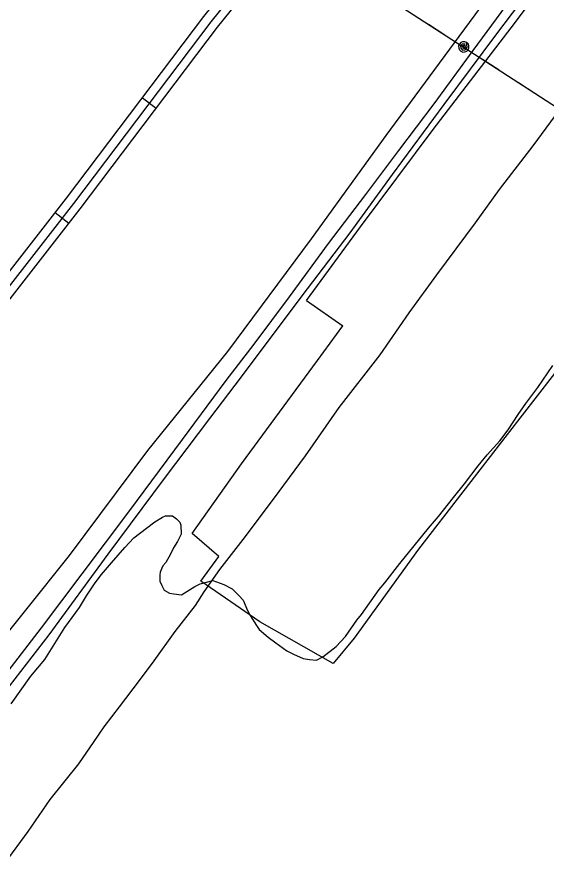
# Model space of a CAD drawing. Extents: x 3535183 to 3573198, y 534952 to 560562.
# Drawn here: x 3544800 to 3545718, y 541624 to 543117 of the extents above; entities that cross this region are included whole.
import ezdxf

# ---------------------------------------------------------------- set-up
doc = ezdxf.new("R2010")
doc.units = 0
for name, color, linetype in [('V-DTCH-CNTR', 7, 'Continuous'), ('V-ROAD-CNTR', 7, 'Continuous'), ('V-SITE-VEGE', 7, 'Continuous'), ('V-TOPO-SHOR', 7, 'Continuous'), ('V-UTIL-LINE', 7, 'Continuous')]:
    doc.layers.add(name, color=color, linetype=linetype)

msp = doc.modelspace()

# ---------------------------------------------------------------- linework, layer by layer
at = {"layer": 'V-DTCH-CNTR'}
msp.add_line((3545301.3, 542626.3), (3545364.4, 542582.7), dxfattribs=at)
for points in [[(3544362.1, 542076.4), (3544443.4, 542013), (3544566, 541902.5), (3544624.4, 541850.8), (3544739, 541994.8), (3544890.8, 542184.7), (3545026.4, 542366.4), (3545165, 542538.2), (3545310.1, 542733.3), (3545439.6, 542912.6), (3545557.9, 543072.8), (3545707.1, 543276.4), (3545431.4, 543443.3)], [(3545301.3, 542626.3), (3545395.2, 542753.9), (3545521, 542922.7), (3545656.2, 543098.8), (3545760.4, 543238.4)], [(3545874.6, 543162.9), (3545984.5, 543090.3), (3546001.7, 543078.6), (3546049, 543047.1), (3546100.2, 543013.4), (3546000.9, 542853.9), (3545903.6, 542734.7), (3545805.1, 542595.1), (3545649.2, 542394.2), (3545495.6, 542195.7), (3545383.9, 542041.3), (3545347.7, 541997.3), (3545220.7, 542069.8), (3545118.5, 542140.1), (3545149.4, 542182.7), (3545103.5, 542222.6), (3545188.9, 542343.6), (3545320.3, 542522.4), (3545364.4, 542582.7)]]:
    msp.add_lwpolyline(points, dxfattribs=at)
at = {"layer": 'V-ROAD-CNTR'}
for p, q in [((3545017.1, 542977.7), (3545041.1, 542959.6)), ((3544866.1, 542778.7), (3544889.7, 542760.3))]:
    msp.add_line(p, q, dxfattribs=at)
for points in [[(3545496, 543536.2), (3545427.1, 543455.8), (3545395, 543431.6), (3545135.4, 543109.2), (3544897.5, 542794.6), (3544599.7, 542412.3), (3544341.5, 542081.4), (3544240.2, 541935.7)], [(3544341.8, 542106.2), (3544587.9, 542421.5), (3544885.6, 542803.8), (3545123.6, 543118.5), (3545384.5, 543442.5), (3545416.7, 543466.8), (3545484.6, 543545.9)], [(3544254.2, 541926.7), (3544353.6, 542072.5), (3544611.5, 542403.1), (3544909.4, 542785.5), (3545147.3, 543100), (3545405.6, 543420.8), (3545437.4, 543444.8), (3545507.4, 543526.4)]]:
    msp.add_lwpolyline(points, dxfattribs=at)
at = {"layer": 'V-SITE-VEGE'}
for p, q in [((3545701.9, 542475.9), (3545728.1, 542513.8)), ((3545681.1, 542448), (3545701.9, 542475.9)), ((3545667.9, 542429.1), (3545681.1, 542448)), ((3545650.5, 542402.3), (3545667.9, 542429.1)), ((3545636.2, 542383.4), (3545650.5, 542402.3)), ((3545614.3, 542358.8), (3545636.2, 542383.4)), ((3545599, 542339.9), (3545614.3, 542358.8)), ((3545574.9, 542308.7), (3545599, 542339.9)), ((3545556.3, 542285.2), (3545574.9, 542308.7)), ((3545530, 542251.8), (3545556.3, 542285.2)), ((3545051.7, 542250.9), (3545057.2, 542253.1)), ((3545057.2, 542253.1), (3545069.4, 542253.2)), ((3545069.4, 542253.2), (3545076.1, 542247.8)), ((3545024.2, 542231.8), (3545038.5, 542243)), ((3545038.5, 542243), (3545051.7, 542250.9)), ((3545076.1, 542247.8), (3545081.7, 542242.3)), ((3545081.7, 542242.3), (3545083.9, 542236.8)), ((3545512.5, 542231.7), (3545530, 542251.8)), ((3545002.2, 542215), (3545024.2, 542231.8)), ((3545083.9, 542236.8), (3545084.1, 542221.3)), ((3545463.2, 542170.4), (3545512.5, 542231.7)), ((3544986.9, 542198.2), (3545002.2, 542215)), ((3545077.6, 542209), (3545071, 542197.9)), ((3545084.1, 542221.3), (3545077.6, 542209)), ((3544963.8, 542171.5), (3544986.9, 542198.2)), ((3545071, 542197.9), (3545065.6, 542186.8)), ((3545065.6, 542186.8), (3545057.9, 542172.3)), ((3544946.3, 542151.4), (3544963.8, 542171.5)), ((3545052.5, 542166.7), (3545048.1, 542155.6)), ((3545057.9, 542172.3), (3545052.5, 542166.7)), ((3545436.9, 542136.9), (3545463.2, 542170.4)), ((3544935.4, 542136.9), (3544946.3, 542151.4)), ((3545048.1, 542155.6), (3545047.1, 542151.2)), ((3545047.1, 542151.2), (3545047.2, 542140.1)), ((3544920.1, 542114.6), (3544935.4, 542136.9)), ((3545047.2, 542140.1), (3545050.6, 542132.4)), ((3545108.1, 542130.7), (3545117, 542135.2)), ((3545117, 542135.2), (3545139.1, 542140.9)), ((3545139.1, 542140.9), (3545157.9, 542134.4)), ((3545157.9, 542134.4), (3545172.4, 542126.8)), ((3545427.1, 542125.8), (3545436.9, 542136.9)), ((3545050.6, 542132.4), (3545055, 542124.7)), ((3545055, 542124.7), (3545064, 542119.2)), ((3545064, 542119.2), (3545071.7, 542118.2)), ((3545071.7, 542118.2), (3545085, 542116.1)), ((3545085, 542116.1), (3545108.1, 542130.7)), ((3545172.4, 542126.8), (3545184.7, 542114.7)), ((3545396.4, 542082.3), (3545427.1, 542125.8)), ((3544908.1, 542094.6), (3544920.1, 542114.6)), ((3545184.7, 542114.7), (3545191.4, 542107.1)), ((3545191.4, 542107.1), (3545199.3, 542089.4)), ((3544882.9, 542060), (3544908.1, 542094.6)), ((3545199.3, 542089.4), (3545203.8, 542080.6)), ((3545203.8, 542080.6), (3545215, 542063)), ((3545388.8, 542072.3), (3545396.4, 542082.3)), ((3544848, 542004.3), (3544882.9, 542060)), ((3545215, 542063), (3545219.5, 542056.4)), ((3545369.1, 542044.4), (3545388.8, 542072.3)), ((3545219.5, 542056.4), (3545235.1, 542043.2)), ((3545235.1, 542043.2), (3545248.5, 542033.4)), ((3545352.7, 542026.6), (3545369.1, 542044.4)), ((3545248.5, 542033.4), (3545267.5, 542019.2)), ((3545267.5, 542019.2), (3545278.6, 542013.7)), ((3545278.6, 542013.7), (3545295.3, 542006.1)), ((3545329.6, 542008.6), (3545352.7, 542026.6)), ((3544823.9, 541975.3), (3544848, 542004.3)), ((3545295.3, 542006.1), (3545306.4, 542004)), ((3545306.4, 542004), (3545318.5, 542003)), ((3545318.5, 542003), (3545329.6, 542008.6)), ((3544790, 541927.4), (3544823.9, 541975.3))]:
    msp.add_line(p, q, dxfattribs=at)
at = {"layer": 'V-TOPO-SHOR'}
for points in [[(3545739.2, 543232.3), (3545630.8, 543088.8), (3545539.4, 542965.8), (3545449.8, 542845), (3545376.2, 542743.7), (3545293.4, 542634.6), (3545187.9, 542494.4)], [(3544778.8, 541976.4), (3544842.2, 542059.2), (3544913, 542152.7), (3544993.6, 542260.2), (3545086.4, 542385.6), (3545162.2, 542487.5), (3545210.5, 542551), (3545272.1, 542632.8), (3545339.6, 542725.4), (3545404.3, 542810.1), (3545461.1, 542886.1), (3545522.6, 542967.2), (3545590.1, 543059.7), (3545646.8, 543136.7)], [(3544779.4, 541651.9), (3544819.1, 541706.1), (3544857.1, 541761.6), (3544906.8, 541823.5), (3544933.5, 541862), (3544951, 541887.3), (3544977.5, 541922.2), (3545011.8, 541967.6), (3545037.7, 542001.7), (3545073.9, 542052.6), (3545109, 542097.7), (3545124.2, 542121.6), (3545151.2, 542160.4), (3545191.4, 542212.4), (3545244.4, 542282), (3545299.4, 542357.1), (3545358, 542440.7), (3545429, 542532.3), (3545479.2, 542605.1), (3545527.2, 542671.1), (3545594.2, 542761.1), (3545636, 542818.5), (3545694.3, 542894.5), (3545761.8, 542986.5)], [(3545187.9, 542494.4), (3545133.4, 542422), (3545054.6, 542317.8), (3544957.1, 542187), (3544855.2, 542047.1), (3544786.3, 541958.1), (3544702.8, 541847.4), (3544620, 541735.1), (3544550.5, 541639), (3544487.7, 541557.8), (3544416.7, 541459.5), (3544309.6, 541316.3), (3544227.7, 541206.3), (3544140.7, 541089.7), (3544005.9, 540908.9), (3543926.3, 540801.5), (3543843.5, 540685.6)]]:
    msp.add_lwpolyline(points, dxfattribs=at)
at = {"layer": 'V-UTIL-LINE'}
for points in [[(3544608.4, 543688.9), (3545439, 543153.1), (3547008.8, 542137.1), (3547810.5, 541623.3), (3548646.2, 541075.1), (3549479.5, 540534.4), (3549639, 540433.6)], [(3545512.5, 543105.5), (3545541.1, 543087.1)], [(3545573.8, 543065.9), (3545573.7, 543068.7), (3545571.8, 543067.3), (3545572, 543064.6), (3545574.6, 543063.3), (3545576.6, 543066.1), (3545575.7, 543070.7), (3545571.5, 543071.3), (3545567.9, 543068), (3545568.6, 543063.5), (3545571.7, 543060.3), (3545576.5, 543060.9), (3545579.8, 543065.3), (3545578.7, 543073.4), (3545575.4, 543074.7), (3545571.9, 543074.7), (3545568.7, 543073.3), (3545566.2, 543070.8), (3545564.9, 543067.5), (3545565, 543064), (3545566.4, 543060.8), (3545568.9, 543058.3), (3545572.2, 543057), (3545575.7, 543057.1), (3545578.9, 543058.5), (3545581.3, 543061), (3545582.6, 543064.2), (3545582.6, 543067.8), (3545581.2, 543071), (3545578.7, 543073.4)], [(3545606.5, 543044.7), (3545635.1, 543026.2)], [(3545668.7, 543004.5), (3545697.2, 542986)]]:
    msp.add_lwpolyline(points, dxfattribs=at)

doc.saveas('drawing.dxf')
